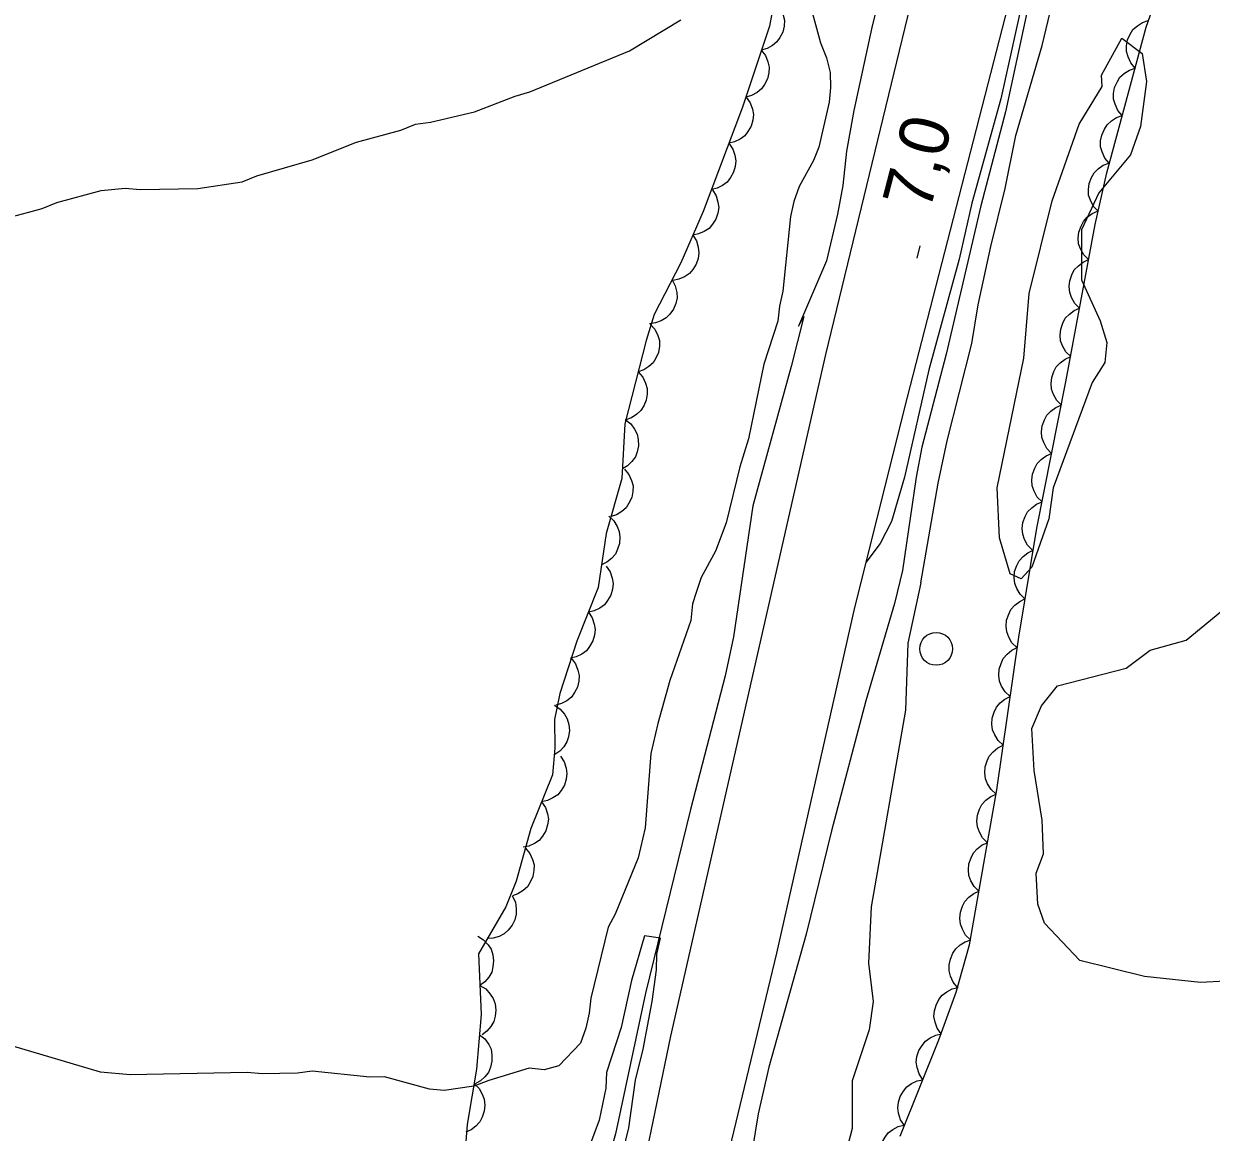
# Model space of a CAD drawing. Extents: x 336540 to 340074, y 5572036 to 5573747.
# Drawn here: x 338220.9 to 338293.1, y 5573088.2 to 5573155.6 of the extents above; entities that cross this region are included whole.
import ezdxf

# ---------------------------------------------------------------- set-up
doc = ezdxf.new("R2010")
doc.units = 0
for name, color, linetype in [('Niveau 2', 7, 'Continuous'), ('Niveau 21', 7, 'Continuous'), ('Niveau 3', 7, 'Continuous'), ('Niveau 36', 7, 'Continuous'), ('Niveau 4', 7, 'Continuous'), ('Niveau 44', 7, 'Continuous')]:
    doc.layers.add(name, color=color, linetype=linetype)

msp = doc.modelspace()

# ---------------------------------------------------------------- linework, layer by layer
at = {"layer": 'Niveau 2'}
for points in [[(338282.29, 5573159.86), (338280.35, 5573151.05), (338278.57, 5573144.7), (338277.8, 5573141.29), (338275.97, 5573134.55), (338274.48, 5573128.02), (338273.7, 5573125.33), (338273, 5573123.99), (338272.12, 5573122.84)], [(338275.47, 5573121.59), (338276.53, 5573127.67), (338277.07, 5573130.24), (338278.57, 5573136.15), (338278.96, 5573138.51), (338279.73, 5573142.06), (338280.61, 5573145.58), (338281.26, 5573148.81), (338282.85, 5573154.28), (338283.69, 5573157.77)], [(338268.64, 5573157.14), (338269.37, 5573154.44), (338269.73, 5573153.54), (338269.97, 5573152.64), (338269.99, 5573151.74), (338269.9, 5573150.83), (338269.27, 5573148.1), (338268.95, 5573147.3), (338268.08, 5573145.7), (338267.76, 5573144.79), (338267.55, 5573143.88), (338267.08, 5573139.34), (338266.87, 5573138.43), (338266.77, 5573137.52), (338265.92, 5573134.9), (338265, 5573130.36), (338264.47, 5573128.65), (338263.63, 5573125.24), (338262.99, 5573123.53), (338262.12, 5573121.92), (338261.8, 5573121.01), (338261.59, 5573120.33), (338261.49, 5573119.31), (338260.21, 5573115.66), (338259.47, 5573113.04), (338259.06, 5573111.22), (338258.7, 5573106.69), (338258.28, 5573104.87), (338256.88, 5573101.45), (338256.45, 5573100.65), (338255.41, 5573096.33), (338255.31, 5573095.42), (338255.1, 5573094.51), (338254.78, 5573093.6), (338253.46, 5573092.22), (338252.56, 5573091.97), (338251.65, 5573092.07), (338249.19, 5573091.33), (338248.29, 5573090.98), (338246.49, 5573090.71), (338245.58, 5573090.8), (338242.86, 5573091.54), (338241.96, 5573091.52), (338238.45, 5573091.89), (338237.55, 5573091.76), (338235.4, 5573091.72), (338234.5, 5573091.81), (338227.39, 5573091.66), (338225.58, 5573091.84), (338220.24, 5573093.42)], [(338220.23, 5573143.88), (338221.13, 5573144.12), (338222.02, 5573144.37), (338222.92, 5573144.73), (338225.62, 5573145.47), (338227.08, 5573145.61), (338227.99, 5573145.52), (338231.49, 5573145.59), (338234.19, 5573145.99), (338235.09, 5573146.35), (338238.45, 5573147.33), (338241.14, 5573148.4), (338243.84, 5573149.14), (338244.74, 5573149.5), (338245.64, 5573149.63), (338248.33, 5573150.25), (338250.8, 5573151.21), (338251.7, 5573151.46), (338257.75, 5573153.97), (338260.87, 5573155.84)], [(338285.89, 5573133.79), (338283.52, 5573127.37), (338283.27, 5573125.5), (338282.23, 5573122.56), (338281.58, 5573121.84), (338280.9, 5573122.15), (338280.27, 5573124.33), (338280.12, 5573127.38), (338281.74, 5573135.27), (338282.07, 5573139.19), (338283.46, 5573144.84), (338285.1, 5573149.51), (338286.5, 5573151.79), (338286.47, 5573152.48), (338287.7, 5573154.74), (338288.93, 5573153.79), (338289.2, 5573152.1), (338288.83, 5573149.36), (338288.23, 5573147.64), (338286.3, 5573145.33), (338285.24, 5573143.08), (338285.24, 5573140.03), (338286.38, 5573137.53), (338286.78, 5573136.21), (338286.67, 5573135.01), (338285.89, 5573133.79)], [(338275.47, 5573121.59), (338274.68, 5573117.93), (338274.55, 5573113.86), (338272.46, 5573101.88), (338272.29, 5573098.47), (338272.57, 5573096.12), (338272.34, 5573094.4), (338271.29, 5573091.31), (338271.29, 5573088.4), (338270.72, 5573086.16), (338270.86, 5573083.3), (338271.22, 5573082.97), (338272.06, 5573083.02), (338274.65, 5573085.36), (338275.99, 5573085.93), (338280.04, 5573085.97), (338283.32, 5573084.96), (338286.02, 5573084.91), (338288.88, 5573085.24), (338292.89, 5573086.45), (338299.45, 5573087.13)], [(338294.01, 5573097.37), (338292.49, 5573097.29), (338289.08, 5573097.65), (338285.14, 5573098.63), (338283, 5573100.89), (338282.6, 5573102.05), (338282.5, 5573103.93), (338282.94, 5573105.12), (338282.85, 5573107.16), (338282.36, 5573110.19), (338282.23, 5573112.73), (338282.82, 5573114.11), (338283.78, 5573115.34), (338287.96, 5573116.4), (338289.43, 5573117.51), (338291.61, 5573118.12), (338294.69, 5573120.65)], [(338256.57, 5573083.79), (338257.72, 5573088.45), (338258.11, 5573091.35), (338258.58, 5573093.22), (338259.14, 5573096.12), (338259.39, 5573098.05), (338259.42, 5573099.01), (338259.63, 5573099.98), (338258.67, 5573100.13), (338257.87, 5573097.4), (338257.25, 5573094.55), (338256.35, 5573091.82), (338256.31, 5573090.86), (338255.9, 5573088.92), (338254.56, 5573085.27)]]:
    msp.add_lwpolyline(points, dxfattribs=at)
at = {"layer": 'Niveau 21'}
for points in [[(338242.88, 5573024.43), (338249.6, 5573052.04), (338251.09, 5573057.18), (338254.87, 5573069.18), (338256.12, 5573073.94), (338260.26, 5573094.03), (338269.69, 5573135.48), (338279.01, 5573173.88)], [(338282.16, 5573162.13), (338274.64, 5573132.9), (338271.45, 5573120.1), (338266.69, 5573099.07), (338259.9, 5573070.84), (338256.83, 5573056.56), (338255.34, 5573050.08), (338250.08, 5573030.39)]]:
    msp.add_lwpolyline(points, dxfattribs=at)
at = {"layer": 'Niveau 3'}
msp.add_line((338275.25, 5573141.34), (338275.44, 5573142.1), dxfattribs=at)
at = {"layer": 'Niveau 36'}
msp.add_circle((338276.409, 5573117.581), 1, dxfattribs=at)
at = {"layer": 'Niveau 4'}
for points in [[(338273.93, 5573161.32), (338272.49, 5573155.38), (338271.39, 5573150.34), (338270.95, 5573147.85), (338270.74, 5573145.76), (338270.41, 5573144.02), (338269.74, 5573141.18), (338268.03, 5573137.22), (338268.35, 5573137.8), (338267.58, 5573134.76), (338265.26, 5573126.29), (338264.08, 5573118.31), (338263.57, 5573115.94), (338261.47, 5573107.81), (338258.72, 5573096.63), (338256.91, 5573088.07), (338254.65, 5573080.26), (338253.88, 5573077.13), (338253, 5573073.98), (338251.05, 5573065.94), (338250.29, 5573063.4), (338245.34, 5573049.24), (338243.7, 5573044.04)], [(338282.41, 5573158.57), (338280.63, 5573150.26), (338279.13, 5573144.53), (338277.02, 5573135.51), (338275.54, 5573129.86), (338275.2, 5573128.02), (338274.37, 5573122.34), (338273.88, 5573120.34), (338272.13, 5573114.43), (338270.05, 5573106.52), (338268.51, 5573100.23), (338266.22, 5573092.13), (338265.58, 5573089.29), (338263.74, 5573078.03), (338263.2, 5573075.69), (338262.47, 5573073.34), (338261.82, 5573070.73), (338259.23, 5573059.25), (338259.01, 5573057.36), (338259.04, 5573055.62), (338258.25, 5573052.73), (338257.32, 5573047.9)]]:
    msp.add_lwpolyline(points, dxfattribs=at)
at = {"layer": 'Niveau 44'}
for points in [[(338274.21, 5573087.94), (338276.58, 5573093.79), (338277.63, 5573096.69), (338278.44, 5573099.58), (338280.1, 5573109.01), (338281.43, 5573118.3), (338282.53, 5573124.93), (338284.3, 5573133.82), (338286.08, 5573143.39), (338286.78, 5573146.55), (338289.19, 5573155.4), (338292.02, 5573163.46)], [(338266.9, 5573158.88), (338266.26, 5573155.47), (338264.63, 5573150.53), (338262.23, 5573144.19), (338260.87, 5573141.06), (338259.26, 5573137.92), (338258.77, 5573136.34), (338257.48, 5573131.28), (338257.29, 5573127.95), (338256.33, 5573124.59), (338255.84, 5573121.32), (338254.56, 5573118.04), (338253.51, 5573114.86), (338253.2, 5573113.29), (338253.21, 5573111.54), (338253.08, 5573109.91), (338251.75, 5573106.66), (338250.87, 5573103.45), (338250.24, 5573101.89), (338248.57, 5573099.02), (338248.74, 5573095.33), (338248.45, 5573092.02), (338247.87, 5573088.65), (338247.76, 5573087.1)], [(338266.71, 5573156.85), (338266.97, 5573156.52), (338267.11, 5573156.14), (338267.19, 5573155.82), (338267.17, 5573155.46), (338267.08, 5573155.1), (338266.9, 5573154.77), (338266.72, 5573154.5), (338266.45, 5573154.28), (338266.12, 5573154.1), (338265.77, 5573154)], [(338288.51, 5573152.91), (338288.24, 5573153.23), (338288.08, 5573153.6), (338287.98, 5573153.92), (338287.99, 5573154.27), (338288.05, 5573154.63), (338288.21, 5573154.98), (338288.38, 5573155.26), (338288.65, 5573155.49), (338288.96, 5573155.69), (338289.3, 5573155.81)], [(338265.77, 5573154), (338266.03, 5573153.67), (338266.17, 5573153.29), (338266.25, 5573152.97), (338266.23, 5573152.62), (338266.14, 5573152.26), (338265.96, 5573151.92), (338265.78, 5573151.65), (338265.51, 5573151.43), (338265.18, 5573151.25), (338264.83, 5573151.15)], [(338287.72, 5573150.02), (338287.45, 5573150.33), (338287.29, 5573150.71), (338287.2, 5573151.02), (338287.2, 5573151.37), (338287.26, 5573151.74), (338287.43, 5573152.09), (338287.59, 5573152.37), (338287.86, 5573152.6), (338288.17, 5573152.79), (338288.51, 5573152.91)], [(338264.86, 5573151.14), (338265.1, 5573150.8), (338265.23, 5573150.41), (338265.29, 5573150.09), (338265.25, 5573149.74), (338265.15, 5573149.38), (338264.96, 5573149.05), (338264.77, 5573148.79), (338264.48, 5573148.58), (338264.15, 5573148.42), (338263.8, 5573148.34)], [(338286.94, 5573147.12), (338286.66, 5573147.44), (338286.5, 5573147.81), (338286.41, 5573148.13), (338286.41, 5573148.48), (338286.48, 5573148.84), (338286.64, 5573149.19), (338286.8, 5573149.47), (338287.07, 5573149.7), (338287.38, 5573149.9), (338287.72, 5573150.02)], [(338263.8, 5573148.34), (338264.04, 5573147.99), (338264.17, 5573147.61), (338264.23, 5573147.28), (338264.19, 5573146.93), (338264.09, 5573146.58), (338263.9, 5573146.25), (338263.7, 5573145.98), (338263.42, 5573145.78), (338263.09, 5573145.61), (338262.74, 5573145.53)], [(338286.26, 5573144.2), (338285.97, 5573144.5), (338285.79, 5573144.87), (338285.68, 5573145.18), (338285.67, 5573145.53), (338285.72, 5573145.9), (338285.86, 5573146.25), (338286.02, 5573146.54), (338286.27, 5573146.79), (338286.57, 5573147), (338286.91, 5573147.13)], [(338262.8, 5573145.5), (338263.02, 5573145.15), (338263.13, 5573144.76), (338263.18, 5573144.43), (338263.13, 5573144.08), (338263.01, 5573143.73), (338262.8, 5573143.41), (338262.59, 5573143.16), (338262.3, 5573142.97), (338261.96, 5573142.82), (338261.61, 5573142.75)], [(338285.68, 5573141.26), (338285.39, 5573141.55), (338285.19, 5573141.91), (338285.07, 5573142.22), (338285.05, 5573142.57), (338285.08, 5573142.93), (338285.22, 5573143.29), (338285.36, 5573143.59), (338285.6, 5573143.84), (338285.9, 5573144.06), (338286.23, 5573144.21)], [(338261.61, 5573142.75), (338261.83, 5573142.4), (338261.94, 5573142.01), (338261.98, 5573141.68), (338261.93, 5573141.33), (338261.81, 5573140.98), (338261.6, 5573140.66), (338261.4, 5573140.41), (338261.1, 5573140.22), (338260.76, 5573140.07), (338260.41, 5573140)], [(338285.13, 5573138.31), (338284.84, 5573138.6), (338284.64, 5573138.96), (338284.53, 5573139.27), (338284.5, 5573139.62), (338284.54, 5573139.98), (338284.67, 5573140.34), (338284.81, 5573140.64), (338285.06, 5573140.89), (338285.35, 5573141.11), (338285.68, 5573141.26)], [(338260.34, 5573140.03), (338260.54, 5573139.67), (338260.63, 5573139.27), (338260.65, 5573138.94), (338260.58, 5573138.6), (338260.44, 5573138.25), (338260.21, 5573137.95), (338259.99, 5573137.71), (338259.68, 5573137.53), (338259.33, 5573137.41), (338258.97, 5573137.36)], [(338284.59, 5573135.36), (338284.29, 5573135.65), (338284.09, 5573136.01), (338283.98, 5573136.32), (338283.95, 5573136.67), (338283.99, 5573137.04), (338284.12, 5573137.4), (338284.26, 5573137.69), (338284.51, 5573137.94), (338284.8, 5573138.16), (338285.13, 5573138.31)], [(338259.02, 5573137.34), (338259.3, 5573137.02), (338259.47, 5573136.65), (338259.57, 5573136.34), (338259.57, 5573135.99), (338259.51, 5573135.62), (338259.36, 5573135.27), (338259.19, 5573134.99), (338258.93, 5573134.75), (338258.62, 5573134.55), (338258.28, 5573134.43)], [(338284.04, 5573132.41), (338283.74, 5573132.7), (338283.55, 5573133.06), (338283.43, 5573133.37), (338283.4, 5573133.72), (338283.44, 5573134.09), (338283.57, 5573134.45), (338283.71, 5573134.74), (338283.96, 5573134.99), (338284.26, 5573135.21), (338284.59, 5573135.36)], [(338258.28, 5573134.43), (338258.56, 5573134.12), (338258.73, 5573133.75), (338258.83, 5573133.43), (338258.83, 5573133.08), (338258.77, 5573132.72), (338258.62, 5573132.36), (338258.45, 5573132.08), (338258.19, 5573131.85), (338257.88, 5573131.64), (338257.54, 5573131.52)], [(338283.43, 5573129.47), (338283.14, 5573129.77), (338282.95, 5573130.13), (338282.84, 5573130.44), (338282.82, 5573130.79), (338282.86, 5573131.15), (338282.99, 5573131.51), (338283.14, 5573131.8), (338283.39, 5573132.05), (338283.69, 5573132.27), (338284.02, 5573132.41)], [(338257.49, 5573131.53), (338257.83, 5573131.28), (338258.06, 5573130.95), (338258.22, 5573130.65), (338258.29, 5573130.31), (338258.3, 5573129.94), (338258.22, 5573129.57), (338258.11, 5573129.26), (338257.9, 5573128.98), (338257.63, 5573128.72), (338257.32, 5573128.53)], [(338282.85, 5573126.53), (338282.55, 5573126.82), (338282.36, 5573127.18), (338282.25, 5573127.49), (338282.23, 5573127.85), (338282.27, 5573128.21), (338282.41, 5573128.57), (338282.55, 5573128.86), (338282.8, 5573129.11), (338283.1, 5573129.33), (338283.43, 5573129.47)], [(338257.45, 5573128.51), (338257.72, 5573128.19), (338257.88, 5573127.82), (338257.97, 5573127.5), (338257.96, 5573127.15), (338257.89, 5573126.79), (338257.72, 5573126.44), (338257.55, 5573126.16), (338257.29, 5573125.93), (338256.97, 5573125.74), (338256.63, 5573125.63)], [(338282.26, 5573123.58), (338281.97, 5573123.88), (338281.78, 5573124.24), (338281.67, 5573124.55), (338281.64, 5573124.9), (338281.68, 5573125.27), (338281.82, 5573125.63), (338281.97, 5573125.92), (338282.22, 5573126.17), (338282.52, 5573126.39), (338282.85, 5573126.53)], [(338256.49, 5573125.66), (338256.8, 5573125.38), (338257, 5573125.02), (338257.13, 5573124.72), (338257.17, 5573124.37), (338257.15, 5573124), (338257.03, 5573123.64), (338256.9, 5573123.34), (338256.66, 5573123.08), (338256.37, 5573122.85), (338256.05, 5573122.69)], [(338281.81, 5573120.62), (338281.51, 5573120.9), (338281.31, 5573121.26), (338281.19, 5573121.56), (338281.15, 5573121.91), (338281.18, 5573122.28), (338281.31, 5573122.65), (338281.45, 5573122.94), (338281.69, 5573123.2), (338281.98, 5573123.43), (338282.31, 5573123.58)], [(338256.34, 5573122.61), (338256.58, 5573122.27), (338256.7, 5573121.88), (338256.76, 5573121.55), (338256.72, 5573121.21), (338256.62, 5573120.85), (338256.42, 5573120.52), (338256.23, 5573120.26), (338255.94, 5573120.06), (338255.6, 5573119.9), (338255.25, 5573119.82)], [(338281.32, 5573117.66), (338281.02, 5573117.95), (338280.82, 5573118.3), (338280.7, 5573118.61), (338280.66, 5573118.96), (338280.69, 5573119.32), (338280.82, 5573119.69), (338280.95, 5573119.98), (338281.19, 5573120.24), (338281.49, 5573120.47), (338281.81, 5573120.62)], [(338255.25, 5573119.82), (338255.49, 5573119.47), (338255.61, 5573119.09), (338255.67, 5573118.76), (338255.63, 5573118.41), (338255.53, 5573118.06), (338255.33, 5573117.73), (338255.13, 5573117.47), (338254.85, 5573117.26), (338254.51, 5573117.1), (338254.16, 5573117.02)], [(338280.91, 5573114.69), (338280.6, 5573114.97), (338280.39, 5573115.32), (338280.26, 5573115.62), (338280.22, 5573115.97), (338280.24, 5573116.34), (338280.36, 5573116.7), (338280.49, 5573117), (338280.73, 5573117.26), (338281.01, 5573117.5), (338281.34, 5573117.66)], [(338254.22, 5573117), (338254.47, 5573116.67), (338254.62, 5573116.29), (338254.69, 5573115.97), (338254.67, 5573115.62), (338254.59, 5573115.26), (338254.41, 5573114.92), (338254.22, 5573114.65), (338253.95, 5573114.43), (338253.62, 5573114.25), (338253.28, 5573114.15)], [(338280.49, 5573111.72), (338280.18, 5573112), (338279.97, 5573112.35), (338279.84, 5573112.65), (338279.8, 5573113), (338279.82, 5573113.37), (338279.94, 5573113.73), (338280.07, 5573114.03), (338280.3, 5573114.29), (338280.59, 5573114.53), (338280.91, 5573114.69)], [(338253.2, 5573114.15), (338253.54, 5573113.91), (338253.8, 5573113.6), (338253.97, 5573113.32), (338254.07, 5573112.98), (338254.1, 5573112.61), (338254.04, 5573112.23), (338253.95, 5573111.92), (338253.76, 5573111.62), (338253.51, 5573111.35), (338253.21, 5573111.15)], [(338280.06, 5573108.75), (338279.75, 5573109.03), (338279.54, 5573109.38), (338279.41, 5573109.68), (338279.37, 5573110.03), (338279.39, 5573110.4), (338279.51, 5573110.76), (338279.64, 5573111.06), (338279.88, 5573111.32), (338280.16, 5573111.56), (338280.49, 5573111.72)], [(338253.55, 5573111.06), (338253.78, 5573110.71), (338253.9, 5573110.32), (338253.95, 5573110), (338253.91, 5573109.65), (338253.8, 5573109.29), (338253.59, 5573108.97), (338253.39, 5573108.71), (338253.1, 5573108.51), (338252.77, 5573108.36), (338252.41, 5573108.28)], [(338279.53, 5573105.79), (338279.23, 5573106.08), (338279.04, 5573106.44), (338278.92, 5573106.75), (338278.89, 5573107.1), (338278.92, 5573107.47), (338279.05, 5573107.83), (338279.19, 5573108.12), (338279.43, 5573108.38), (338279.73, 5573108.6), (338280.05, 5573108.75)], [(338252.41, 5573108.28), (338252.65, 5573107.93), (338252.76, 5573107.55), (338252.82, 5573107.22), (338252.77, 5573106.87), (338252.66, 5573106.52), (338252.46, 5573106.19), (338252.26, 5573105.93), (338251.97, 5573105.74), (338251.63, 5573105.58), (338251.28, 5573105.51)], [(338279.01, 5573102.84), (338278.71, 5573103.13), (338278.52, 5573103.48), (338278.4, 5573103.79), (338278.37, 5573104.14), (338278.4, 5573104.51), (338278.53, 5573104.87), (338278.67, 5573105.17), (338278.91, 5573105.42), (338279.21, 5573105.65), (338279.53, 5573105.79)], [(338251.42, 5573105.46), (338251.69, 5573105.14), (338251.86, 5573104.77), (338251.95, 5573104.45), (338251.94, 5573104.1), (338251.88, 5573103.74), (338251.72, 5573103.39), (338251.55, 5573103.11), (338251.28, 5573102.88), (338250.97, 5573102.68), (338250.63, 5573102.56)], [(338278.49, 5573099.88), (338278.19, 5573100.17), (338278, 5573100.53), (338277.88, 5573100.84), (338277.85, 5573101.19), (338277.88, 5573101.56), (338278.01, 5573101.92), (338278.15, 5573102.21), (338278.39, 5573102.47), (338278.69, 5573102.69), (338279.01, 5573102.84)], [(338250.62, 5573102.55), (338250.81, 5573102.17), (338250.87, 5573101.77), (338250.87, 5573101.44), (338250.78, 5573101.1), (338250.62, 5573100.77), (338250.38, 5573100.47), (338250.14, 5573100.25), (338249.83, 5573100.09), (338249.47, 5573099.98), (338249.12, 5573099.96)], [(338248.52, 5573100.1), (338248.88, 5573099.89), (338249.15, 5573099.58), (338249.33, 5573099.31), (338249.44, 5573098.97), (338249.49, 5573098.61), (338249.44, 5573098.23), (338249.37, 5573097.91), (338249.19, 5573097.61), (338248.95, 5573097.32), (338248.66, 5573097.11)], [(338277.71, 5573096.99), (338277.44, 5573097.31), (338277.28, 5573097.68), (338277.19, 5573098), (338277.2, 5573098.35), (338277.27, 5573098.71), (338277.43, 5573099.06), (338277.6, 5573099.34), (338277.87, 5573099.57), (338278.18, 5573099.76), (338278.52, 5573099.88)], [(338248.66, 5573097.11), (338249.01, 5573096.89), (338249.28, 5573096.58), (338249.47, 5573096.31), (338249.58, 5573095.98), (338249.62, 5573095.61), (338249.58, 5573095.23), (338249.5, 5573094.91), (338249.32, 5573094.61), (338249.08, 5573094.33), (338248.8, 5573094.11)], [(338276.71, 5573094.16), (338276.47, 5573094.5), (338276.34, 5573094.88), (338276.27, 5573095.21), (338276.3, 5573095.56), (338276.4, 5573095.91), (338276.58, 5573096.25), (338276.77, 5573096.51), (338277.06, 5573096.72), (338277.39, 5573096.89), (338277.74, 5573096.98)], [(338248.63, 5573094.11), (338248.96, 5573093.85), (338249.19, 5573093.51), (338249.33, 5573093.22), (338249.39, 5573092.87), (338249.39, 5573092.5), (338249.29, 5573092.13), (338249.18, 5573091.82), (338248.96, 5573091.55), (338248.69, 5573091.3), (338248.37, 5573091.12)], [(338275.6, 5573091.37), (338275.37, 5573091.72), (338275.25, 5573092.11), (338275.2, 5573092.44), (338275.24, 5573092.79), (338275.35, 5573093.14), (338275.55, 5573093.46), (338275.75, 5573093.72), (338276.04, 5573093.92), (338276.38, 5573094.08), (338276.73, 5573094.16)], [(338274.48, 5573088.59), (338274.24, 5573088.94), (338274.12, 5573089.33), (338274.07, 5573089.66), (338274.11, 5573090.01), (338274.22, 5573090.36), (338274.42, 5573090.68), (338274.62, 5573090.94), (338274.91, 5573091.14), (338275.25, 5573091.3), (338275.6, 5573091.37)], [(338248.3, 5573091.13), (338248.6, 5573090.84), (338248.8, 5573090.49), (338248.92, 5573090.18), (338248.95, 5573089.83), (338248.92, 5573089.46), (338248.79, 5573089.1), (338248.65, 5573088.81), (338248.41, 5573088.55), (338248.12, 5573088.33), (338247.79, 5573088.18)], [(338273.43, 5573085.78), (338273.18, 5573086.12), (338273.05, 5573086.51), (338272.98, 5573086.83), (338273.01, 5573087.18), (338273.11, 5573087.54), (338273.3, 5573087.87), (338273.49, 5573088.14), (338273.77, 5573088.35), (338274.1, 5573088.52), (338274.45, 5573088.6)]]:
    msp.add_lwpolyline(points, dxfattribs=at)

# ---------------------------------------------------------------- texts
at = {"layer": 'Niveau 3'}
msp.add_text('7,0    ', height=3, rotation=75.47324, dxfattribs=at).set_placement((338276.01, 5573144.12))

doc.saveas('drawing.dxf')
